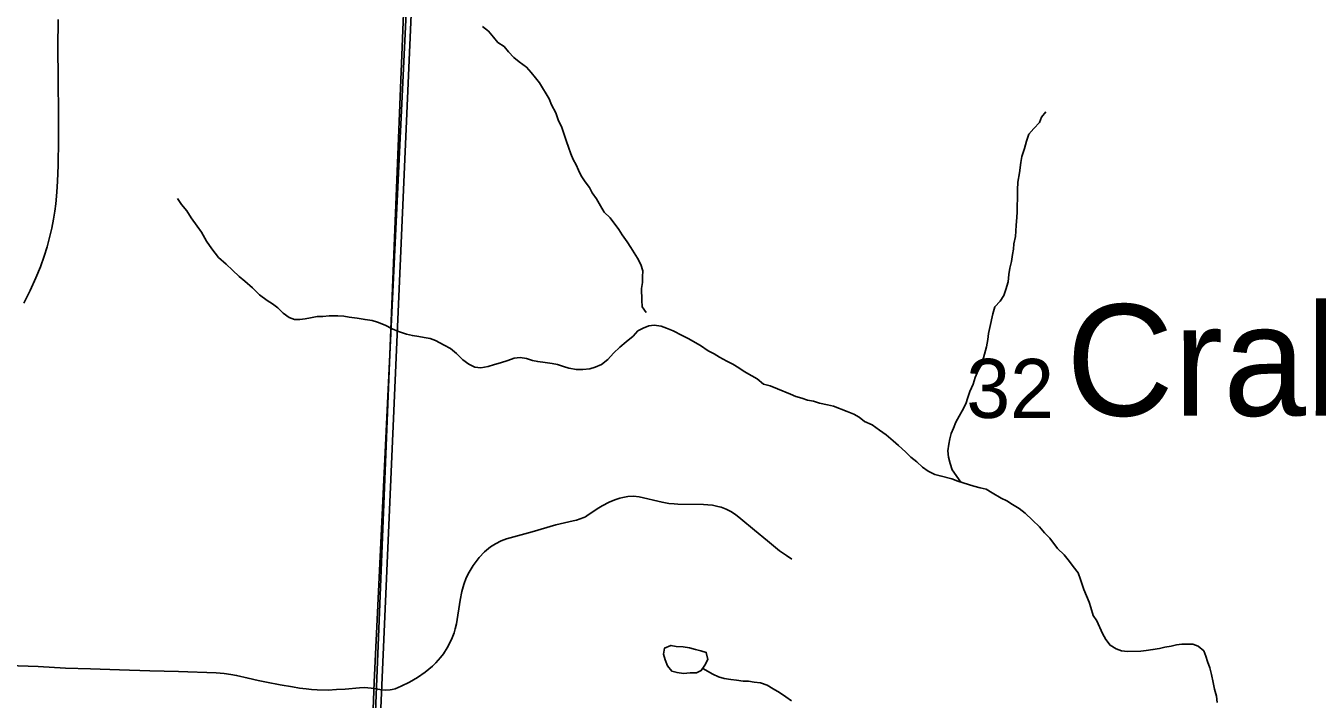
# Model space of a CAD drawing. Extents: x -3.3 to 34, y 0 to 56.8.
# Drawn here: x 1.347 to 2.263, y 28.726 to 29.204 of the extents above; entities that cross this region are included whole.
import ezdxf

# ---------------------------------------------------------------- set-up
doc = ezdxf.new("R2010")
doc.units = 0
for name, color, linetype in [('GM_X_Corporation', 7, 'Continuous'), ('GM_X_Section_Text', 7, 'Continuous'), ('GM_X_State_Route', 7, 'Continuous'), ('GM_X_Township_Road', 7, 'Continuous'), ('GM_X_Unincorporated_Text', 7, 'Continuous'), ('GT_Project_Soil_Layers', 7, 'Continuous')]:
    doc.layers.add(name, color=color, linetype=linetype)

msp = doc.modelspace()

# ---------------------------------------------------------------- linework, layer by layer
at = {"layer": 'GM_X_Corporation'}
msp.add_line((1.84017, 34.87705), (1.56989, 28.07705), dxfattribs=at)
for points in [[(-3.30393, 33.7379), (-3.30393, 28.07705), (1.56989, 28.07705), (1.59424, 28.73823), (1.64589, 29.81689), (1.65379, 30.0279), (1.68495, 30.79802), (1.68821, 30.98908), (1.68831, 30.9953), (1.68852, 31.00753), (1.69805, 31.56614), (1.74587, 32.36303)], [(1.74587, 32.36303), (1.69805, 31.56614), (1.68852, 31.00753), (1.68831, 30.9953), (1.68821, 30.98908), (1.68495, 30.79802), (1.65379, 30.0279), (1.64589, 29.81689), (1.59424, 28.73823), (1.56989, 28.07705), (3.49607, 28.07705)]]:
    msp.add_lwpolyline(points, dxfattribs=at)
for points in [[(1.6376, 29.60296), (1.63261, 29.48805), (1.59286, 28.57943), (0.58779, 28.6278), (0.62472, 29.64178)], [(1.63261, 29.48805), (2.63271, 29.43339), (2.58225, 28.42976), (1.58871, 28.4831), (1.59286, 28.57943)]]:
    msp.add_lwpolyline(points, close=True, dxfattribs=at)
at = {"layer": 'GM_X_State_Route'}
msp.add_lwpolyline([(1.3458, 29.00712), (1.35022, 29.01611), (1.35433, 29.02523), (1.35754, 29.03288), (1.36025, 29.04061), (1.36231, 29.04726), (1.36354, 29.05195), (1.36559, 29.06042), (1.36682, 29.06674), (1.36773, 29.0725), (1.36839, 29.0776), (1.36912, 29.08592), (1.36971, 29.09375), (1.37017, 29.1048), (1.3703, 29.12338), (1.37041, 29.13982), (1.37014, 29.16678), (1.36991, 29.18829), (1.37007, 29.20855)], dxfattribs=at)
at = {"layer": 'GM_X_Township_Road'}
for points in [[(1.59948, 28.73287), (1.6027, 28.73256), (1.60557, 28.73277), (1.60699, 28.73302), (1.60919, 28.73365), (1.61348, 28.73543), (1.6194, 28.73832), (1.6251, 28.74165), (1.63053, 28.74541), (1.63568, 28.74958), (1.63816, 28.75201), (1.64145, 28.75574), (1.64346, 28.75842), (1.64621, 28.76274), (1.64912, 28.76847), (1.65099, 28.77328), (1.65186, 28.77605), (1.65278, 28.77967), (1.65531, 28.79656), (1.65643, 28.80271), (1.65784, 28.80759), (1.65967, 28.81232), (1.66169, 28.81639), (1.66463, 28.82115), (1.6689, 28.82671), (1.67266, 28.83081), (1.67691, 28.83423), (1.68047, 28.83655), (1.68446, 28.83861), (1.6881, 28.84004), (1.70642, 28.8449), (1.72322, 28.85005), (1.73546, 28.85266), (1.738, 28.85332), (1.74298, 28.85509), (1.74419, 28.85563), (1.74525, 28.85628), (1.75253, 28.86121), (1.75615, 28.86345), (1.76106, 28.86607), (1.76499, 28.86772), (1.76857, 28.86887), (1.77084, 28.86944), (1.77433, 28.87002), (1.77842, 28.87016), (1.78246, 28.86972), (1.79862, 28.86597), (1.80334, 28.86511), (1.80709, 28.86473), (1.8098, 28.86461), (1.828, 28.86439), (1.83115, 28.86423), (1.83442, 28.86383), (1.83817, 28.86306), (1.84046, 28.86243), (1.84401, 28.86116), (1.84729, 28.85943), (1.85068, 28.8573), (1.85455, 28.85428), (1.86416, 28.84608), (1.87335, 28.83851), (1.88203, 28.83148), (1.88679, 28.82814), (1.89076, 28.82564)], [(1.3347, 28.75012), (1.35599, 28.74933), (1.37531, 28.74835), (1.3929, 28.74779), (1.41353, 28.74712), (1.43507, 28.74643), (1.45543, 28.74595), (1.48209, 28.74498), (1.48793, 28.74448), (1.49253, 28.74383), (1.49673, 28.74309), (1.50486, 28.74111), (1.51209, 28.73939), (1.51793, 28.73824), (1.52763, 28.73643), (1.53643, 28.73492), (1.54136, 28.73413), (1.54595, 28.73352), (1.54991, 28.73314), (1.55397, 28.73289), (1.56178, 28.73274), (1.5675, 28.73306), (1.57362, 28.73346), (1.58401, 28.73433), (1.58753, 28.7345), (1.59222, 28.73416), (1.59567, 28.73365), (1.59948, 28.73287)]]:
    msp.add_lwpolyline(points, dxfattribs=at)
at = {"layer": 'GT_Project_Soil_Layers'}
for points in [[(1.6712, 29.20345), (1.67541, 29.2001), (1.67888, 29.19597), (1.68196, 29.19222), (1.68655, 29.18924), (1.68964, 29.18549), (1.69348, 29.18137), (1.69732, 29.17839), (1.7023, 29.17466), (1.70576, 29.17092), (1.70884, 29.16716), (1.71155, 29.16341), (1.71853, 29.15212), (1.7201, 29.14797), (1.72321, 29.14232), (1.72518, 29.13665), (1.72713, 29.13251), (1.7287, 29.12835), (1.73069, 29.12193), (1.73226, 29.11778), (1.73384, 29.11325), (1.73541, 29.1091), (1.73774, 29.10533), (1.7393, 29.10156), (1.74126, 29.09741), (1.74396, 29.09328), (1.74705, 29.08915), (1.749, 29.08538), (1.75209, 29.08125), (1.75481, 29.07635), (1.75752, 29.07184), (1.76175, 29.06772), (1.76793, 29.05946), (1.77026, 29.0557), (1.77373, 29.05081), (1.77644, 29.04667), (1.78109, 29.03915), (1.78343, 29.03463), (1.78501, 29.0301), (1.78469, 29.02592), (1.78474, 29.02175), (1.78404, 29.01756), (1.78415, 29.00922), (1.78459, 29.00467), (1.7873, 29.00053)], [(2.07091, 29.1429), (2.06793, 29.13907), (2.06646, 29.13525), (2.06235, 29.13102), (2.05899, 29.12718), (2.05716, 29.12222), (2.05572, 29.11689), (2.05389, 29.11117), (2.05319, 29.10699), (2.05215, 29.09977), (2.05111, 29.09293), (2.0508, 29.08761), (2.05089, 29.08078), (2.05056, 29.07698), (2.05063, 29.07205), (2.05031, 29.06787), (2.05, 29.06256), (2.04968, 29.05838), (2.04935, 29.05458), (2.04828, 29.04926), (2.04795, 29.04546), (2.04725, 29.04165), (2.04656, 29.03671), (2.04548, 29.03214), (2.04478, 29.02758), (2.0441, 29.02226), (2.04265, 29.01693), (2.04119, 29.01273), (2.03859, 29.00853), (2.03485, 29.00468), (2.0334, 28.99973), (2.03126, 28.98983), (2.03018, 28.98564), (2.02986, 28.98147), (2.02879, 28.97614), (2.02662, 28.96852), (2.02554, 28.96396), (2.02295, 28.95937), (2.02074, 28.9544), (2.01929, 28.94983), (2.01708, 28.94449), (2.01562, 28.9403), (2.01417, 28.93572), (2.01158, 28.93075), (2.00936, 28.92693), (2.00714, 28.92273), (2.0053, 28.91853), (2.00383, 28.91471), (2.00275, 28.91091), (2.00204, 28.9071), (2.00134, 28.90254), (2.00178, 28.89799), (2.00298, 28.89346), (2.00456, 28.88892), (2.01063, 28.88032)], [(1.45481, 29.08135), (1.45752, 29.07722), (1.46137, 29.07272), (1.46447, 29.06783), (1.46872, 29.06182), (1.47181, 29.05768), (1.47531, 29.05128), (1.47918, 29.04564), (1.48381, 29.03964), (1.48918, 29.03478), (1.49379, 29.03067), (1.4984, 29.02618), (1.50262, 29.02282), (1.50799, 29.01796), (1.51298, 29.0131), (1.51835, 29.009), (1.52217, 29.00677), (1.526, 29.00379), (1.52984, 29.00005), (1.53406, 28.99707), (1.53787, 28.9956), (1.54166, 28.99566), (1.54544, 28.99609), (1.54923, 28.9969), (1.55376, 28.99772), (1.55794, 28.99778), (1.56248, 28.99822), (1.56854, 28.9983), (1.57272, 28.99798), (1.57652, 28.99727), (1.58222, 28.99659), (1.58792, 28.99553), (1.59286, 28.99484), (1.59667, 28.99375), (1.60201, 28.99155), (1.60697, 28.98896), (1.61154, 28.98713), (1.61726, 28.98531), (1.62144, 28.98423), (1.626, 28.98353), (1.6298, 28.98282), (1.63398, 28.98212), (1.6378, 28.98066), (1.64391, 28.97732), (1.64848, 28.97511), (1.65271, 28.97138), (1.65732, 28.96689), (1.66153, 28.96391), (1.66573, 28.96169), (1.66991, 28.96137), (1.6752, 28.9622), (1.67973, 28.96378), (1.68389, 28.96497), (1.68917, 28.96656), (1.6937, 28.96814), (1.69787, 28.96858), (1.70243, 28.96788), (1.70662, 28.96642), (1.71042, 28.96571), (1.71574, 28.96503), (1.72068, 28.96434), (1.72448, 28.96363), (1.72867, 28.96217), (1.73247, 28.96108), (1.7378, 28.96002), (1.74235, 28.96008), (1.74727, 28.96053), (1.75105, 28.96172), (1.75557, 28.96368), (1.76007, 28.96715), (1.76418, 28.97176), (1.76867, 28.976), (1.77317, 28.97985), (1.77805, 28.98371), (1.78141, 28.98755), (1.78518, 28.9895), (1.78933, 28.99108), (1.79311, 28.99151), (1.79805, 28.99082), (1.80186, 28.98935), (1.80644, 28.98752), (1.81293, 28.98419), (1.81751, 28.98198), (1.82209, 28.97939), (1.82591, 28.97716), (1.83127, 28.97344), (1.83548, 28.97122), (1.8393, 28.969), (1.84465, 28.96603), (1.84884, 28.96382), (1.85305, 28.96121), (1.85688, 28.95861), (1.86223, 28.95565), (1.86605, 28.95343), (1.87065, 28.94969), (1.87521, 28.94862), (1.88055, 28.94642), (1.8897, 28.94275), (1.89352, 28.9409), (1.8977, 28.93982), (1.90189, 28.93836)], [(1.90189, 28.93836), (1.90607, 28.93766), (1.91026, 28.9362), (1.91597, 28.93514), (1.92015, 28.93406), (1.93006, 28.9304), (1.93464, 28.92856), (1.93846, 28.92634), (1.94229, 28.92336), (1.94763, 28.92077), (1.95299, 28.91705), (1.95759, 28.9137), (1.96257, 28.9096), (1.96641, 28.90623), (1.9714, 28.90175), (1.97524, 28.89801), (1.97946, 28.89465), (1.9833, 28.89091), (1.98751, 28.88793), (1.99209, 28.88572), (1.9959, 28.88463), (2.00427, 28.88247), (2.00846, 28.88101), (2.01988, 28.87737), (2.02445, 28.8763), (2.02863, 28.87521), (2.03284, 28.87262), (2.03933, 28.86891), (2.04315, 28.86707), (2.04736, 28.86447), (2.05195, 28.8615), (2.05616, 28.85814), (2.06154, 28.85328), (2.06653, 28.84842), (2.07, 28.84429), (2.07384, 28.84055), (2.07925, 28.83303), (2.08386, 28.82854), (2.08772, 28.82404), (2.09042, 28.82029), (2.0939, 28.81578), (2.09547, 28.81125), (2.09784, 28.80407), (2.10176, 28.79502), (2.10294, 28.79124), (2.10454, 28.78557), (2.10724, 28.78182), (2.11116, 28.77276), (2.11349, 28.76862), (2.11658, 28.76449), (2.12078, 28.76189), (2.1246, 28.76043), (2.12877, 28.7601), (2.13825, 28.76023), (2.14203, 28.76067), (2.14695, 28.76149), (2.15149, 28.76231), (2.15527, 28.76312), (2.15981, 28.76394), (2.16359, 28.76475), (2.16738, 28.76518), (2.17534, 28.76529), (2.17915, 28.76383), (2.18299, 28.76046), (2.18456, 28.75669), (2.18574, 28.75292), (2.18732, 28.74838), (2.18852, 28.74385), (2.18974, 28.73817), (2.19056, 28.73325), (2.19214, 28.72834), (2.19258, 28.72379)], [(1.82298, 28.74492), (1.81843, 28.74485), (1.81388, 28.74441), (1.80932, 28.74511), (1.80552, 28.74619), (1.80243, 28.74995), (1.80086, 28.7541), (1.79967, 28.75826), (1.80037, 28.76244), (1.80489, 28.7644), (1.80869, 28.76369), (1.81363, 28.76338), (1.81819, 28.76268), (1.82237, 28.7616), (1.82618, 28.76052), (1.82998, 28.75943), (1.83119, 28.75451), (1.82897, 28.75031), (1.82637, 28.74648), (1.82298, 28.74492)], [(1.82748, 28.74811), (1.83474, 28.74394), (1.83856, 28.74209), (1.84275, 28.74101), (1.8473, 28.74032), (1.85149, 28.73962), (1.85605, 28.73892), (1.85984, 28.73897), (1.86402, 28.73827), (1.86857, 28.73795), (1.87315, 28.73612), (1.87735, 28.73352), (1.88194, 28.73093), (1.88653, 28.72795), (1.89036, 28.72497)]]:
    msp.add_lwpolyline(points, dxfattribs=at)

# ---------------------------------------------------------------- texts
at = {"layer": 'GM_X_Section_Text'}
msp.add_text('32', height=0.041856, rotation=0.00001, dxfattribs=at).set_placement((2.01451, 28.92578))
at = {"layer": 'GM_X_Unincorporated_Text'}
msp.add_text('Crabapple', height=0.078977, rotation=0.00001, dxfattribs=at).set_placement((2.08535, 28.92734))

doc.saveas('drawing.dxf')
